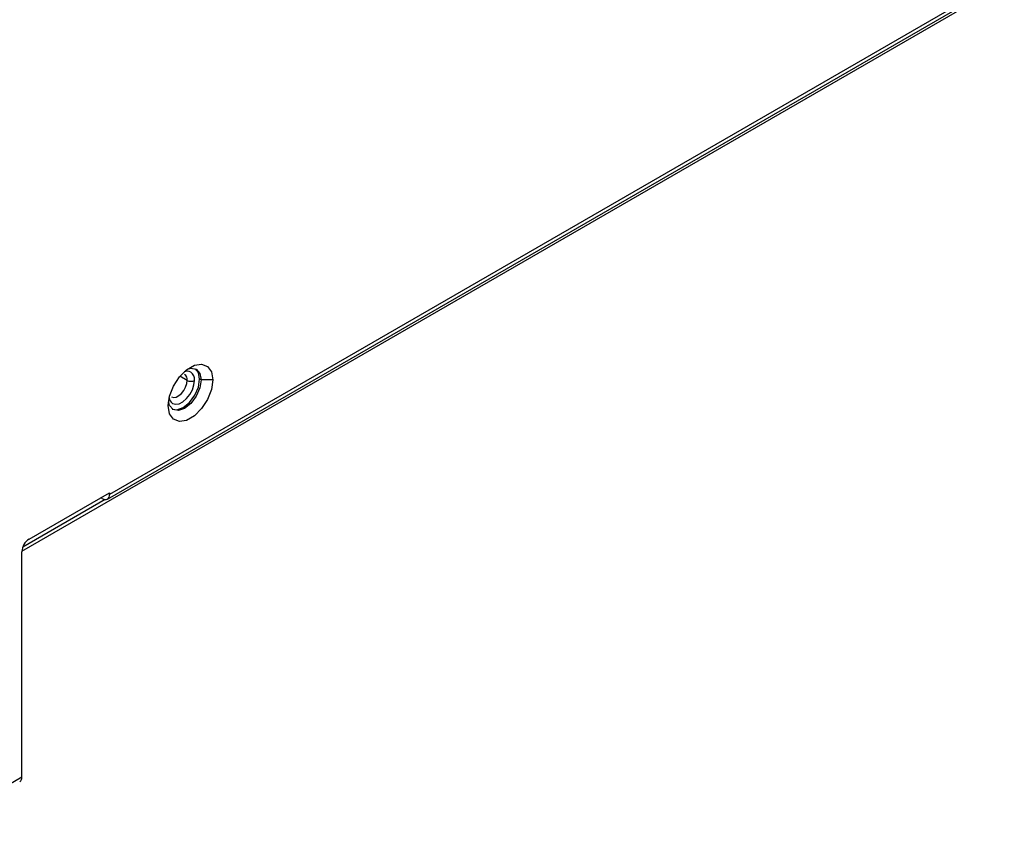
# Model space of a CAD drawing. Header units: millimetres. Extents: x 0 to 1118, y 0 to 864.
# Tile 269 of 309: x 1001 to 1013, y 672 to 682. Entities that reach past the tile are written whole.
import ezdxf

# ---------------------------------------------------------------- set-up
doc = ezdxf.new("R2010")
doc.units = ezdxf.units.MM

msp = doc.modelspace()

# ---------------------------------------------------------------- linework, layer by layer
at = {"color": 7, "linetype": 'Continuous', "lineweight": 25}
for p, q in [((1000.9246, 675.0764), (1024.5663, 688.7245)), ((1001.9592, 675.7056), (1023.3756, 688.0691)), ((1023.4015, 688.1263), (1001.985, 675.7628)), ((1003.0934, 677.1478), (1003.0758, 677.158)), ((1003.2349, 677.1478), (1003.0934, 677.1478)), ((1001.0128, 675.222), (1001.985, 675.7832)), ((1001.985, 675.7832), (1001.985, 675.7628)), ((1001.8967, 675.7118), (1001.879, 675.722)), ((1000.9244, 672.3437), (1000.9244, 675.0689))]:
    msp.add_line(p, q, dxfattribs=at)
at = {"color": 8, "linetype": 'Continuous', "lineweight": 25}
for p, q in [((1002.9255, 677.1427), (1002.838, 677.1932)), ((1001.9314, 675.6999), (1000.9356, 675.125)), ((985.8738, 663.6552), (1000.9244, 672.3437))]:
    msp.add_line(p, q, dxfattribs=at)
at = {"color": 7, "linetype": 'Continuous', "lineweight": 25, "flags": 128}
for points in [[(1002.6957, 676.8365), (1002.7119, 676.9524), (1002.7588, 677.073), (1002.8305, 677.1839), (1002.9185, 677.2717), (1003.0121, 677.3257), (1003.1001, 677.3396), (1003.1718, 677.3115), (1003.2186, 677.2449), (1003.2349, 677.1478)], [(1002.9272, 677.2783), (1002.9707, 677.2891), (1003.0352, 677.2765), (1003.0783, 677.2269), (1003.0934, 677.1478)], [(1003.0758, 677.158), (1003.0606, 677.2371), (1003.0261, 677.2812)], [(1003.2349, 677.1478), (1003.2186, 677.0319), (1003.1718, 676.9113), (1003.1001, 676.8004), (1003.0121, 676.7126), (1002.9185, 676.6585), (1002.8305, 676.6447), (1002.7588, 676.6728), (1002.7119, 676.7394), (1002.6957, 676.8365)], [(1003.0934, 677.1478), (1003.0783, 677.0512), (1003.0352, 676.9518), (1002.9707, 676.8647), (1002.8946, 676.8033), (1002.8185, 676.7769), (1002.7539, 676.7894), (1002.7108, 676.839), (1002.6984, 676.882)], [(1002.7366, 676.9437), (1002.7626, 676.9363), (1002.7932, 676.9412), (1002.8256, 676.958), (1002.8571, 676.9852), (1002.885, 677.0206), (1002.9068, 677.0609), (1002.9207, 677.1028), (1002.9255, 677.1427)], [(1002.7454, 676.795), (1002.8008, 676.7871), (1002.8769, 676.8135), (1002.953, 676.8749), (1003.0175, 676.962), (1003.0606, 677.0614), (1003.0758, 677.158)], [(1002.7495, 676.8642), (1002.7859, 676.8538), (1002.8286, 676.8606), (1002.874, 676.8841), (1002.9182, 676.9223), (1002.9572, 676.9717), (1002.9877, 677.0282), (1003.0072, 677.0869), (1003.0139, 677.1427)]]:
    msp.add_lwpolyline(points, dxfattribs=at)
at = {"color": 8, "linetype": 'Continuous', "lineweight": 25, "flags": 128}
msp.add_lwpolyline([(1002.7228, 676.9882), (1002.7216, 676.9826), (1002.7194, 676.9777)], dxfattribs=at)
at = {"color": 8, "linetype": 'Continuous', "lineweight": 25}
for centre, radius, start, end in [((1002.9251, 677.151), 0.1015, 64.42782, 111.75841), ((1002.8022, 676.944), 0.0957, 186.65628, 236.56939)]:
    msp.add_arc(centre, radius, start, end, dxfattribs=at)
at = {"color": 7, "linetype": 'Continuous', "lineweight": 25}
for centre, radius, start, end in [((1002.8471, 677.1503), 0.0788, 354.42932, 53.98654), ((1002.9041, 677.1534), 0.1103, 354.42932, 53.98654), ((1002.9697, 677.228), 0.0961, 242.60967, 297.39033), ((1001.9312, 675.7541), 0.0546, 230.79671, 9.21404), ((1001.1163, 675.0601), 0.1921, 122.60548, 177.39452), ((1000.8649, 672.3361), 0.0599, 304.05635, 7.25583)]:
    msp.add_arc(centre, radius, start, end, dxfattribs=at)

doc.saveas('drawing.dxf')
